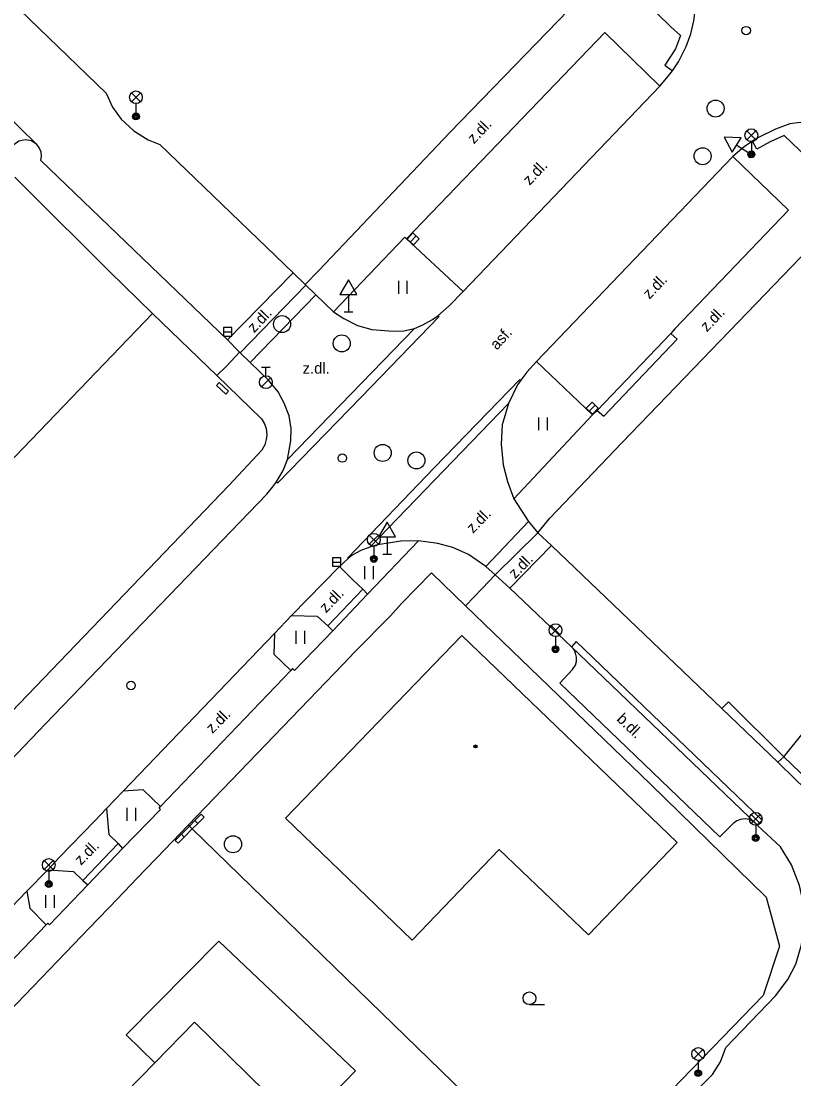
# Model space of a CAD drawing. Extents: x -598233 to -596890, y -1157848 to -1156431.
# Drawn here: x -597898.9 to -597853.6, y -1156590.9 to -1156528.8 of the extents above; entities that cross this region are included whole.
import ezdxf

# ---------------------------------------------------------------- set-up
doc = ezdxf.new("R2010")
doc.units = 0
for name, color, linetype in [('Level 10', 7, 'Continuous'), ('Level 11', 7, 'Continuous'), ('Level 24', 7, 'Continuous'), ('Level 27', 7, 'Continuous'), ('Level 28', 7, 'Continuous'), ('Level 33', 7, 'Continuous'), ('Level 34', 7, 'Continuous'), ('Level 36', 7, 'Continuous'), ('Level 39', 7, 'Continuous'), ('Level 40', 7, 'Continuous'), ('Level 5', 7, 'Continuous'), ('Level 51', 7, 'Continuous'), ('Level 7', 7, 'Continuous'), ('Level 8', 7, 'Continuous')]:
    doc.layers.add(name, color=color, linetype=linetype)

msp = doc.modelspace()

# ---------------------------------------------------------------- linework, layer by layer
at = {"layer": 'Level 10'}
for points in [[(-597910.31, -1156517.2), (-597893.95, -1156533), (-597893.57, -1156533.82), (-597893.07, -1156534.53), (-597892.33, -1156535.2199), (-597891.48, -1156535.75), (-597890.79, -1156536.02), (-597882.9699, -1156543.57)], [(-597860.69, -1156531.69), (-597860.34, -1156531.1599), (-597859.88, -1156530.26), (-597859.61, -1156529.51), (-597859.44, -1156528.76), (-597859.32, -1156527.86), (-597859.34, -1156527.24)], [(-597876.31, -1156541.56), (-597864.67, -1156529.43), (-597861.44, -1156532.59)], [(-597898.02, -1156536.02), (-597898.34, -1156535.81), (-597898.7, -1156535.74), (-597899.07, -1156535.82), (-597899.37, -1156536.04), (-597900.07, -1156536.81), (-597904.79, -1156532.31), (-597904.05, -1156531.57), (-597903.81, -1156531.2), (-597903.75, -1156530.81), (-597903.86, -1156530.4), (-597904.05, -1156530.12)], [(-597861.44, -1156532.59), (-597860.93, -1156531.98), (-597860.69, -1156531.69)], [(-597851.73, -1156534.67), (-597852.68, -1156534.67), (-597853.79, -1156534.81), (-597854.65, -1156535.13), (-597855.63, -1156535.62), (-597856, -1156535.83)], [(-597897.79, -1156536.96), (-597897.75, -1156536.7), (-597897.77, -1156536.48), (-597897.87, -1156536.23), (-597898.02, -1156536.02)], [(-597856, -1156535.83), (-597856.49, -1156536.1599), (-597857.15, -1156536.73)], [(-597857.15, -1156536.73), (-597853.88, -1156539.89), (-597860.55, -1156546.86), (-597860.79, -1156547.12)], [(-597886.83, -1156547.5), (-597897.79, -1156536.96)], [(-597872.99, -1156544.6599), (-597876.31, -1156541.56)], [(-597882.9699, -1156543.57), (-597882.26, -1156544.25)], [(-597882.26, -1156544.25), (-597882.2199, -1156544.29)], [(-597882.2199, -1156544.29), (-597881.64, -1156544.86)], [(-597881.64, -1156544.86), (-597880.6, -1156545.85)], [(-597874.4699, -1156546.09), (-597873.8, -1156545.51), (-597872.99, -1156544.6599)], [(-597880.6, -1156545.85), (-597880, -1156546.24), (-597879.18, -1156546.65), (-597878.35, -1156546.89), (-597877.09, -1156547), (-597876.4699, -1156546.98), (-597875.85, -1156546.84)], [(-597875.85, -1156546.84), (-597875.35, -1156546.62), (-597874.79, -1156546.31), (-597874.4699, -1156546.09)], [(-597860.79, -1156547.12), (-597865.12, -1156551.65)], [(-597886.12, -1156548.2199), (-597886.83, -1156547.5)], [(-597886.08, -1156548.26), (-597886.12, -1156548.2199)], [(-597885.5, -1156548.83), (-597886.08, -1156548.26)], [(-597883.3, -1156554.54), (-597883.1, -1156553.44), (-597883.09, -1156552.7199), (-597883.21, -1156551.9699), (-597883.49, -1156551.23), (-597883.84, -1156550.56), (-597884.4099, -1156549.88), (-597885.5, -1156548.83)], [(-597868.67, -1156548.78), (-597869.24, -1156549.4099), (-597869.59, -1156549.88)], [(-597865.38, -1156551.9), (-597868.67, -1156548.78)], [(-597869.59, -1156549.88), (-597869.8, -1156550.15), (-597870.33, -1156551.25)], [(-597870.33, -1156551.25), (-597870.7, -1156552.49), (-597870.75, -1156553.64), (-597870.63, -1156554.84), (-597870.38, -1156555.83), (-597870, -1156556.85)], [(-597865.12, -1156551.65), (-597865.38, -1156551.9)], [(-597883.94, -1156555.84), (-597883.56, -1156555.19), (-597883.3, -1156554.54)], [(-597901.09, -1156573.8), (-597900.81, -1156573.51), (-597897.54, -1156570.09), (-597884.52, -1156556.57), (-597884.18, -1156556.1599), (-597883.94, -1156555.84)], [(-597870, -1156556.85), (-597869.14, -1156558.17)], [(-597869.14, -1156558.17), (-597868.59, -1156558.84)], [(-597868.59, -1156558.84), (-597867.79, -1156559.58)], [(-597878.4699, -1156559.68), (-597878.99, -1156559.89), (-597879.5, -1156560.1599), (-597879.73, -1156560.36)], [(-597875.61, -1156559.32), (-597876.64, -1156559.34), (-597877.5, -1156559.4699), (-597878.01, -1156559.55), (-597878.4699, -1156559.68)], [(-597871.6599, -1156560.82), (-597872.67, -1156560.12), (-597873.59, -1156559.71), (-597874.4699, -1156559.4699), (-597875.61, -1156559.32)], [(-597867.79, -1156559.58), (-597857.8, -1156569.17), (-597854.5, -1156572.32), (-597853.46, -1156573.34), (-597843.76, -1156582.66), (-597850.61, -1156589.86), (-597850.7, -1156589.95), (-597850.76, -1156590.1), (-597850.77, -1156590.25), (-597850.7199, -1156590.4099), (-597850.59, -1156590.54), (-597855.14, -1156595.26), (-597855.29, -1156595.21), (-597855.46, -1156595.18), (-597858.44, -1156595.58), (-597858.75, -1156595.68), (-597859.11, -1156595.88), (-597859.38, -1156596.07), (-597859.65, -1156596.35), (-597860.53, -1156597.25), (-597860.65, -1156597.45), (-597860.73, -1156597.6599)], [(-597879.73, -1156560.36), (-597880.25, -1156560.83)], [(-597880.25, -1156560.83), (-597883.06, -1156563.7)], [(-597871.11, -1156561.31), (-597871.6599, -1156560.82)], [(-597870.25, -1156562.09), (-597871.11, -1156561.31)], [(-597866.63, -1156565.55), (-597870.25, -1156562.09)], [(-597883.06, -1156563.7), (-597884.07, -1156564.76)], [(-597884.07, -1156564.76), (-597884.1, -1156565.9699), (-597883.11, -1156566.93)], [(-597855.7199, -1156576.01), (-597855.92, -1156575.83), (-597856.18, -1156575.7), (-597856.42, -1156575.6599), (-597856.69, -1156575.69), (-597856.9099, -1156575.77), (-597857.12, -1156575.93), (-597857.9099, -1156576.7199), (-597867.3, -1156567.69), (-597866.57, -1156566.88), (-597866.39, -1156566.62), (-597866.32, -1156566.4), (-597866.32, -1156566.15), (-597866.38, -1156565.92), (-597866.4699, -1156565.73), (-597866.63, -1156565.55)], [(-597883.11, -1156566.93), (-597890.75, -1156574.93)], [(-597892.95, -1156574.03), (-597893.93, -1156575.05)], [(-597890.75, -1156574.93), (-597891.77, -1156573.94), (-597892.95, -1156574.03)], [(-597893.93, -1156575.05), (-597894.61, -1156575.77), (-597896.7, -1156577.93), (-597897.38, -1156578.65)], [(-597859.26, -1156591.6), (-597858.35, -1156590.67), (-597857.88, -1156589.93), (-597857.55, -1156589.09), (-597854.64, -1156586.05), (-597853.9099, -1156585.09), (-597853.44, -1156584.19), (-597853.11, -1156583.05), (-597853, -1156581.9099), (-597853, -1156580.64), (-597853.23, -1156579.57), (-597853.7, -1156578.36), (-597854.35, -1156577.3), (-597855.69, -1156576.04), (-597855.7199, -1156576.01)], [(-597897.38, -1156578.65), (-597898.61, -1156579.9)], [(-597898.61, -1156579.9), (-597898.43, -1156580.9099), (-597897.4699, -1156581.89)], [(-597897.4699, -1156581.89), (-597905.07, -1156589.8)]]:
    msp.add_lwpolyline(points, dxfattribs=at)
at = {"layer": 'Level 11'}
for points in [[(-597864.77, -1156525.2), (-597864.9699, -1156525.78), (-597865.25, -1156526.34), (-597865.53, -1156526.79), (-597873.76, -1156535.31), (-597881.45, -1156543.42), (-597882.26, -1156544.25)], [(-597864.77, -1156525.2), (-597860.79, -1156529.1), (-597860.2199, -1156529.61), (-597860.51, -1156530.4), (-597861.14, -1156531.35), (-597860.69, -1156531.69)], [(-597904.05, -1156530.12), (-597898.02, -1156536.02)], [(-597861.44, -1156532.59), (-597872.99, -1156544.6599)], [(-597849.74, -1156539.68), (-597854.14, -1156535.5), (-597854.96, -1156535.86), (-597855.73, -1156536.29), (-597856, -1156535.83)], [(-597857.15, -1156536.73), (-597868.67, -1156548.78)], [(-597868.59, -1156558.84), (-597867.89, -1156557.98), (-597863.64, -1156553.54), (-597851.59, -1156541.02), (-597851.08, -1156540.5), (-597850.59, -1156540.12), (-597850.15, -1156539.86), (-597849.74, -1156539.68)], [(-597880.6, -1156545.85), (-597876.4, -1156541.4699), (-597876.31, -1156541.56)], [(-597887.44, -1156549.6), (-597891.22, -1156545.95), (-597893.75, -1156543.48)], [(-597882.9699, -1156543.57), (-597886.83, -1156547.5)], [(-597886.08, -1156548.26), (-597882.2199, -1156544.29)], [(-597881.64, -1156544.86), (-597885.5, -1156548.83)], [(-597891.22, -1156545.95), (-597907.84, -1156563.26), (-597910.55, -1156560.65)], [(-597883.94, -1156555.84), (-597883.87, -1156555.9099), (-597878.98, -1156550.88), (-597874.39, -1156546.14), (-597874.4699, -1156546.09)], [(-597875.85, -1156546.84), (-597883.3, -1156554.54)], [(-597865.12, -1156551.65), (-597864.73, -1156551.99), (-597860.42, -1156547.46), (-597860.79, -1156547.12)], [(-597886.12, -1156548.2199), (-597886.87, -1156549.03), (-597887.44, -1156549.6)], [(-597887.44, -1156549.6), (-597884.82, -1156552.14), (-597884.65, -1156552.44), (-597884.56, -1156552.72), (-597884.52, -1156553.08), (-597884.55, -1156553.36), (-597884.64, -1156553.67), (-597884.81, -1156553.99), (-597886.74, -1156556.07), (-597900.47, -1156570.34), (-597902.2, -1156572.13), (-597902.91, -1156572.82), (-597908.26, -1156578.41), (-597912.36, -1156582.69), (-597912.42, -1156582.75), (-597913.23, -1156583.6), (-597917.96, -1156588.48)], [(-597879.73, -1156560.36), (-597879.75, -1156560.32), (-597874.69, -1156555.02), (-597869.65, -1156549.83), (-597869.59, -1156549.88)], [(-597878.4699, -1156559.68), (-597870.33, -1156551.25)], [(-597865.38, -1156551.9), (-597870, -1156556.85)], [(-597869.14, -1156558.17), (-597871.6599, -1156560.82)], [(-597871.11, -1156561.31), (-597868.59, -1156558.84)], [(-597878.6, -1156562.44), (-597875.61, -1156559.32)], [(-597870.25, -1156562.09), (-597867.79, -1156559.58)], [(-597880.25, -1156560.83), (-597879.4699, -1156561.61), (-597878.87, -1156562.15)], [(-597903.03, -1156590.48), (-597894.44, -1156581.55), (-597893.76, -1156580.84), (-597891.67, -1156578.67), (-597890.98, -1156577.94), (-597889.13, -1156576.02), (-597880.03, -1156566.56), (-597879.34, -1156565.84), (-597877.25, -1156563.72), (-597876.6, -1156562.99), (-597874.85, -1156561.2), (-597872.84, -1156563.14), (-597871.87, -1156562.11), (-597871.11, -1156561.31)], [(-597878.87, -1156562.15), (-597880.94, -1156564.32)], [(-597878.87, -1156562.15), (-597878.6, -1156562.44)], [(-597878.6, -1156562.44), (-597880.63, -1156564.61)], [(-597861.99, -1156573.61), (-597872.84, -1156563.14)], [(-597883.06, -1156563.7), (-597881.56, -1156563.74), (-597880.94, -1156564.32)], [(-597884.07, -1156564.76), (-597892.95, -1156574.03)], [(-597880.63, -1156564.61), (-597882.89, -1156566.94), (-597883.01, -1156566.82), (-597883.11, -1156566.93)], [(-597880.94, -1156564.32), (-597880.63, -1156564.61)], [(-597855.7199, -1156576.01), (-597855.42, -1156575.73), (-597866.34, -1156565.23), (-597866.63, -1156565.55)], [(-597866.63, -1156565.55), (-597855.7199, -1156576.01)], [(-597857.41, -1156568.78), (-597857.8, -1156569.17)], [(-597854.5, -1156572.32), (-597854.15, -1156572)], [(-597893.93, -1156575.05), (-597893.79, -1156576.58), (-597893.24, -1156577.1)], [(-597892.98, -1156577.4), (-597890.76, -1156575.11), (-597890.84, -1156575.03), (-597890.75, -1156574.93)], [(-597889.06, -1156576.08), (-597889.13, -1156576.02)], [(-597888.89, -1156576.25), (-597889.06, -1156576.08)], [(-597872.9, -1156591.8), (-597888.89, -1156576.25)], [(-597893.24, -1156577.1), (-597895.32, -1156579.27)], [(-597893.24, -1156577.1), (-597892.98, -1156577.4)], [(-597892.98, -1156577.4), (-597895.02, -1156579.54)], [(-597897.38, -1156578.65), (-597895.87, -1156578.74), (-597895.32, -1156579.27)], [(-597895.02, -1156579.54), (-597897.27, -1156581.89), (-597897.37, -1156581.79), (-597897.4699, -1156581.89)], [(-597895.32, -1156579.27), (-597895.02, -1156579.54)], [(-597898.61, -1156579.9), (-597902.35, -1156583.79), (-597907.3, -1156588.9699)], [(-597891.09, -1156589.99), (-597892.78, -1156588.35), (-597887.34, -1156582.84), (-597879.3, -1156590.47), (-597882.49, -1156593.76)], [(-597895.38, -1156594.39), (-597891.09, -1156589.99), (-597888.76, -1156587.6), (-597882.49, -1156593.76), (-597880.08, -1156596.12), (-597886.56, -1156602.84), (-597895.38, -1156594.39)]]:
    msp.add_lwpolyline(points, dxfattribs=at)
at = {"layer": 'Level 24'}
for points in [[(-597887.47, -1156550.19), (-597887.31, -1156550.01)], [(-597887.47, -1156550.19), (-597886.92, -1156550.69)], [(-597887.31, -1156550.01), (-597886.76, -1156550.52)], [(-597886.92, -1156550.69), (-597886.76, -1156550.52)], [(-597888.74, -1156575.75), (-597888.37, -1156575.38)], [(-597888.2, -1156575.55), (-597888.37, -1156575.38)], [(-597889.06, -1156576.08), (-597888.74, -1156575.75)], [(-597888.57, -1156575.92), (-597888.89, -1156576.25)], [(-597888.57, -1156575.92), (-597888.74, -1156575.75)], [(-597888.2, -1156575.55), (-597888.57, -1156575.92)], [(-597889.9, -1156576.93), (-597889.53, -1156576.56)], [(-597889.53, -1156576.56), (-597889.06, -1156576.08)], [(-597889.36, -1156576.73), (-597889.53, -1156576.56)], [(-597888.89, -1156576.25), (-597889.36, -1156576.73)], [(-597889.73, -1156577.09), (-597889.9, -1156576.93)], [(-597889.36, -1156576.73), (-597889.73, -1156577.09)]]:
    msp.add_lwpolyline(points, dxfattribs=at)
at = {"layer": 'Level 27'}
for p, q in [((-597876.0904, -1156541.7529), (-597875.7496, -1156541.3871)), ((-597887.06, -1156547.03), (-597886.56, -1156547.03)), ((-597865.5744, -1156551.6991), (-597865.2256, -1156551.3409)), ((-597880.6599, -1156560.56), (-597880.1599, -1156560.56))]:
    msp.add_line(p, q, dxfattribs=at)
for points in [[(-597875.9075, -1156541.9233), (-597875.5667, -1156541.5575), (-597875.9325, -1156541.2167), (-597876.2733, -1156541.5825)], [(-597887.06, -1156547.28), (-597886.56, -1156547.28), (-597886.56, -1156546.78), (-597887.06, -1156546.78)], [(-597865.3954, -1156551.8735), (-597865.0465, -1156551.5154), (-597865.4046, -1156551.1665), (-597865.7535, -1156551.5246)], [(-597880.6599, -1156560.81), (-597880.1599, -1156560.81), (-597880.1599, -1156560.31), (-597880.6599, -1156560.31)]]:
    msp.add_lwpolyline(points, close=True, dxfattribs=at)
for centre in [(-597858.1599, -1156533.9099), (-597858.92, -1156536.71), (-597883.62, -1156546.58), (-597880.11, -1156547.71), (-597877.71, -1156554.15), (-597875.73, -1156554.59), (-597886.5, -1156577.15)]:
    msp.add_circle(centre, 0.5, dxfattribs=at)
at = {"layer": 'Level 28'}
for p, q in [((-597884.82, -1156549.115), (-597884.32, -1156549.115)), ((-597884.57, -1156549.615), (-597884.57, -1156549.115)), ((-597884.828, -1156550.262), (-597884.298, -1156549.732))]:
    msp.add_line(p, q, dxfattribs=at)
for centre, radius in [((-597856.36, -1156529.33), 0.25), ((-597884.57, -1156549.99), 0.375), ((-597880.08, -1156554.45), 0.25), ((-597892.49, -1156567.82), 0.25)]:
    msp.add_circle(centre, radius, dxfattribs=at)
at = {"layer": 'Level 33'}
for p, q in [((-597892.465, -1156533.51), (-597891.935, -1156532.98)), ((-597892.465, -1156532.98), (-597891.935, -1156533.51)), ((-597892.2, -1156533.62), (-597892.2, -1156534.37)), ((-597856.325, -1156535.74), (-597855.795, -1156535.21)), ((-597856.325, -1156535.21), (-597855.795, -1156535.74)), ((-597856.06, -1156535.85), (-597856.06, -1156536.6)), ((-597878.495, -1156559.52), (-597877.965, -1156558.99)), ((-597878.495, -1156558.99), (-597877.965, -1156559.52)), ((-597878.23, -1156559.63), (-597878.23, -1156560.38)), ((-597867.825, -1156564.83), (-597867.295, -1156564.3)), ((-597867.825, -1156564.3), (-597867.295, -1156564.83)), ((-597867.56, -1156564.94), (-597867.56, -1156565.69)), ((-597856.065, -1156575.92), (-597855.535, -1156575.39)), ((-597856.065, -1156575.39), (-597855.535, -1156575.92)), ((-597855.8, -1156576.03), (-597855.8, -1156576.78)), ((-597897.585, -1156578.63), (-597897.055, -1156578.1)), ((-597897.585, -1156578.1), (-597897.055, -1156578.63)), ((-597897.32, -1156578.74), (-597897.32, -1156579.49)), ((-597859.445, -1156589.74), (-597858.915, -1156589.21)), ((-597859.445, -1156589.21), (-597858.915, -1156589.74)), ((-597859.18, -1156589.85), (-597859.18, -1156590.6))]:
    msp.add_line(p, q, dxfattribs=at)
for centre, radius in [((-597892.2, -1156533.245), 0.375), ((-597892.2, -1156534.37), 0.2), ((-597892.2, -1156534.37), 0.1445), ((-597892.2, -1156534.37), 0.0876), ((-597856.06, -1156535.475), 0.375), ((-597856.06, -1156536.6), 0.2), ((-597856.06, -1156536.6), 0.1445), ((-597856.06, -1156536.6), 0.0876), ((-597878.23, -1156559.255), 0.375), ((-597878.23, -1156560.38), 0.2), ((-597878.23, -1156560.38), 0.1445), ((-597878.23, -1156560.38), 0.0876), ((-597867.56, -1156564.565), 0.375), ((-597867.56, -1156565.69), 0.2), ((-597867.56, -1156565.69), 0.1445), ((-597867.56, -1156565.69), 0.0876), ((-597855.8, -1156575.655), 0.375), ((-597855.8, -1156576.78), 0.2), ((-597855.8, -1156576.78), 0.1445), ((-597855.8, -1156576.78), 0.0876), ((-597897.32, -1156578.365), 0.375), ((-597897.32, -1156579.49), 0.2), ((-597897.32, -1156579.49), 0.1445), ((-597897.32, -1156579.49), 0.0876), ((-597859.18, -1156589.475), 0.375), ((-597859.18, -1156590.6), 0.2), ((-597859.18, -1156590.6), 0.1445), ((-597859.18, -1156590.6), 0.0876)]:
    msp.add_circle(centre, radius, dxfattribs=at)
at = {"layer": 'Level 34'}
for p, q in [((-597856.9209, -1156536.0566), (-597856.06, -1156536.6)), ((-597856.1934, -1156536.8114), (-597855.9266, -1156536.3886)), ((-597879.7199, -1156544.832), (-597879.7199, -1156545.85)), ((-597879.9699, -1156545.85), (-597879.4699, -1156545.85)), ((-597877.45, -1156559.082), (-597877.45, -1156560.1)), ((-597877.7, -1156560.1), (-597877.2, -1156560.1))]:
    msp.add_line(p, q, dxfattribs=at)
for points in [[(-597857.1877, -1156536.4794), (-597856.654, -1156535.6338), (-597857.6532, -1156535.5944)], [(-597880.2199, -1156544.832), (-597879.2199, -1156544.832), (-597879.7199, -1156543.966)], [(-597877.95, -1156559.082), (-597876.95, -1156559.082), (-597877.45, -1156558.216)]]:
    msp.add_lwpolyline(points, close=True, dxfattribs=at)
at = {"layer": 'Level 36'}
for p, q in [((-597876.764, -1156544.793), (-597876.764, -1156544.043)), ((-597876.264, -1156544.793), (-597876.264, -1156544.043)), ((-597868.534, -1156552.813), (-597868.534, -1156552.063)), ((-597868.034, -1156552.813), (-597868.034, -1156552.063)), ((-597878.754, -1156561.563), (-597878.754, -1156560.813)), ((-597878.254, -1156561.563), (-597878.254, -1156560.813)), ((-597882.784, -1156565.363), (-597882.784, -1156564.613)), ((-597882.284, -1156565.363), (-597882.284, -1156564.613)), ((-597892.714, -1156575.763), (-597892.714, -1156575.013)), ((-597892.214, -1156575.763), (-597892.214, -1156575.013)), ((-597897.484, -1156580.893), (-597897.484, -1156580.143)), ((-597896.984, -1156580.893), (-597896.984, -1156580.143)), ((-597869.09, -1156586.575), (-597868.215, -1156586.575))]:
    msp.add_line(p, q, dxfattribs=at)
msp.add_circle((-597869.0901, -1156586.1999), 0.375, dxfattribs=at)
at = {"layer": 'Level 39'}
for radius in [0.09, 0.0398]:
    msp.add_circle((-597872.26, -1156571.4), radius, dxfattribs=at)
at = {"layer": 'Level 5'}
for points in [[(-597883.41, -1156575.62), (-597873.07, -1156564.88)], [(-597873.07, -1156564.88), (-597860.42, -1156577.04), (-597865.62, -1156582.47), (-597870.86, -1156577.45), (-597875.97, -1156582.79), (-597883.41, -1156575.62)]]:
    msp.add_lwpolyline(points, dxfattribs=at)
at = {"layer": 'Level 51'}
msp.add_lwpolyline([(-597854.15, -1156572), (-597835.38, -1156548.75)], dxfattribs=at)
at = {"layer": 'Level 7'}
for points in [[(-597898.68, -1156538.57), (-597893.75, -1156543.48)], [(-597857.41, -1156568.78), (-597854.15, -1156572)], [(-597854.15, -1156572), (-597843.37, -1156582.36), (-597829.81, -1156595.39)], [(-597861.99, -1156573.61), (-597855.18, -1156580.26), (-597854.4, -1156583.14), (-597855.37, -1156586.03), (-597866.71, -1156597.77), (-597872.61, -1156603.67), (-597881, -1156612.79)]]:
    msp.add_lwpolyline(points, dxfattribs=at)
at = {"layer": 'Level 8'}
msp.add_lwpolyline([(-597898.68, -1156538.57), (-597899.31, -1156537.94)], dxfattribs=at)

# ---------------------------------------------------------------- texts
at = {"layer": 'Level 40'}
for s, rotation, p in [('z.dl.', 46.459375, (-597872.35, -1156536.02)), ('z.dl.', 46.459375, (-597869.08, -1156538.46)), ('z.dl.', 46, (-597862.05, -1156545.15)), ('z.dl.', 46.622925, (-597885.26, -1156547.13)), ('z.dl.', 46, (-597858.67, -1156547.07)), ('asf.', 47.744727, (-597871, -1156548.14)), ('z.dl.', 46, (-597872.4, -1156558.9099)), ('z.dl.', 46, (-597869.93, -1156561.58)), ('z.dl.', 46, (-597881.04, -1156563.59)), ('z.dl.', 45, (-597887.71, -1156570.68)), ('b.dl.', 316, (-597864.01, -1156569.84)), ('z.dl.', 45, (-597895.43, -1156578.42))]:
    msp.add_text(s, height=0.65, rotation=rotation, dxfattribs=at).set_placement(p)
msp.add_text('z.dl.', height=0.65, dxfattribs=at).set_placement((-597882.41, -1156549.49))

doc.saveas('drawing.dxf')
